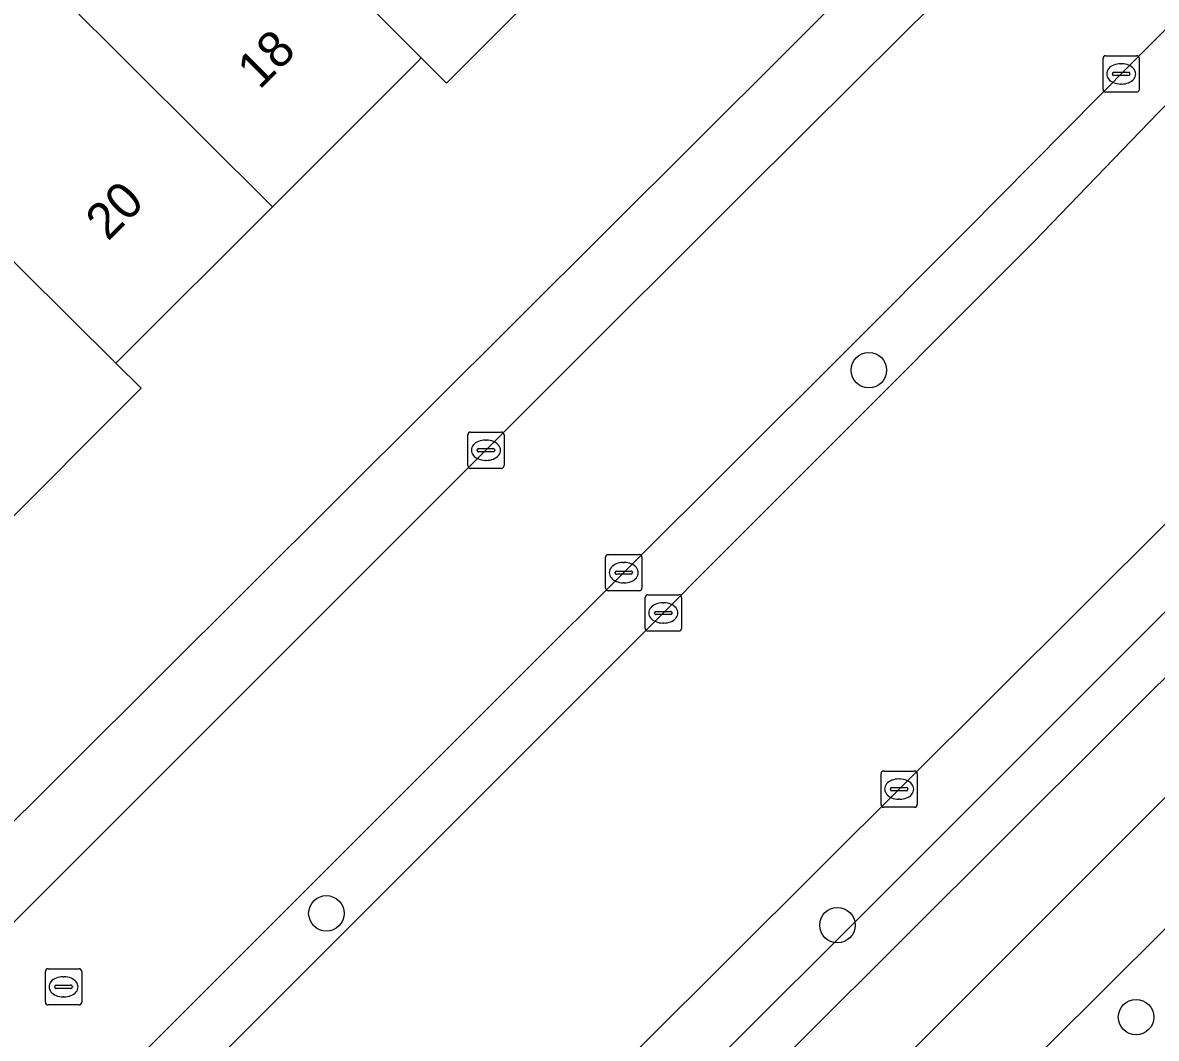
# Model space of a CAD drawing. Extents: x 159960 to 160866, y 382700 to 383354.
# Drawn here: x 160271.97 to 160303.25, y 383077.04 to 383105.05 of the extents above; entities that cross this region are included whole.
import ezdxf

# ---------------------------------------------------------------- set-up
doc = ezdxf.new("R2010")
doc.units = 0
for name, color, linetype in [('IMGEO_Berm_open', 7, 'Continuous'), ('IMGEO_Boom', 7, 'Continuous'), ('IMGEO_Erf', 7, 'Continuous'), ('IMGEO_Fietspad_open', 7, 'Continuous'), ('IMGEO_Groenvoorziening', 7, 'Continuous'), ('IMGEO_Kolk', 7, 'Continuous'), ('IMGEO_Pand', 7, 'Continuous'), ('IMGEO_Pand_nummerreeks', 7, 'Continuous'), ('IMGEO_Parkeervlak_open', 7, 'Continuous'), ('IMGEO_Rijbaan_lokaal_gesloten', 7, 'Continuous'), ('IMGEO_Rioolput', 7, 'Continuous'), ('IMGEO_Verkeerseiland_open', 7, 'Continuous'), ('IMGEO_Voetpad_open', 7, 'Continuous')]:
    doc.layers.add(name, color=color, linetype=linetype)

msp = doc.modelspace()

# ---------------------------------------------------------------- linework, layer by layer
at = {"layer": 'IMGEO_Berm_open'}
for points in [[(160265.151, 383048.791), (160330.202, 383113.614), (160344.403, 383127.954)], [(160340.966, 383126.2), (160330.504, 383115.762), (160313.927, 383099.222), (160286.446, 383071.777), (160265.346, 383050.749), (160260.54, 383046.135), (160258.981, 383044.638), (160246.325, 383032.486), (160244.244, 383030.455)]]:
    msp.add_lwpolyline(points, dxfattribs=at)
at = {"layer": 'IMGEO_Boom'}
for centre in [(160295.317, 383095.469), (160280.346, 383080.485), (160294.448, 383080.159), (160302.689, 383077.623)]:
    msp.add_circle(centre, 0.489, dxfattribs=at)
at = {"layer": 'IMGEO_Erf'}
msp.add_lwpolyline([(160317.749, 383128.872), (160312.955, 383133.845), (160299.647, 383147.532), (160269.731, 383117.974), (160269.177, 383118.534), (160268.029, 383117.389), (160269.72, 383115.677), (160266.437, 383112.352), (160263.067, 383108.94), (160261.921, 383110.101), (160243.414, 383091.22), (160245.084, 383089.53), (160241.693, 383086.103), (160238.297, 383082.67), (160236.55, 383084.438), (160235.723, 383083.544), (160237.518, 383081.722), (160232.527, 383076.804), (160248.572, 383060.664), (160250.829, 383062.553), (160255.939, 383067.31)], close=True, dxfattribs=at)
msp.add_lwpolyline([(160287.91, 383107.635), (160283.659, 383103.387), (160282.965, 383104.083), (160282.861, 383103.979), (160278.857, 383099.979), (160274.621, 383095.746), (160274.537, 383095.662), (160275.237, 383094.969), (160271.033, 383090.767)], dxfattribs=at)
at = {"layer": 'IMGEO_Fietspad_open'}
for points in [[(160354.266, 383138.215), (160344.403, 383127.954), (160330.202, 383113.614), (160265.151, 383048.791), (160244.662, 383029.223), (160210.466, 382996.565), (160207.97, 382994.198), (160203.849, 382990.29), (160202.18, 382988.665), (160201.881, 382988.378)], [(160203.096, 382986.199), (160266.621, 383046.833), (160320.923, 383101.092)]]:
    msp.add_lwpolyline(points, dxfattribs=at)
at = {"layer": 'IMGEO_Groenvoorziening'}
msp.add_lwpolyline([(160329.563, 383101.405), (160327.343, 383103.76), (160293.902, 383070.519), (160296.246, 383068.169), (160298.95, 383070.866), (160301.133, 383073.044), (160303.32, 383075.226), (160305.507, 383077.407), (160307.694, 383079.589), (160309.881, 383081.771), (160312.068, 383083.952), (160314.255, 383086.134), (160316.442, 383088.315), (160318.629, 383090.497), (160320.815, 383092.679), (160323.002, 383094.86), (160325.189, 383097.042), (160327.376, 383099.223)], close=True, dxfattribs=at)
at = {"layer": 'IMGEO_Kolk'}
for p, q in [((160301.779, 383103.216), (160301.779, 383104.068)), ((160301.854, 383104.142), (160302.706, 383104.142)), ((160302.78, 383104.068), (160302.78, 383103.216)), ((160302.267, 383103.922), (160302.292, 383103.922)), ((160302.038, 383103.636), (160302.038, 383103.648)), ((160302.476, 383103.599), (160302.078, 383103.599)), ((160302.081, 383103.685), (160302.479, 383103.685)), ((160302.522, 383103.648), (160302.522, 383103.636)), ((160302.706, 383103.142), (160301.854, 383103.142)), ((160302.29, 383103.362), (160302.265, 383103.362)), ((160284.249, 383092.835), (160284.249, 383093.687)), ((160284.324, 383093.761), (160285.176, 383093.761)), ((160285.25, 383093.687), (160285.25, 383092.835)), ((160284.737, 383093.541), (160284.762, 383093.541)), ((160284.508, 383093.255), (160284.508, 383093.267)), ((160284.946, 383093.218), (160284.548, 383093.218)), ((160284.551, 383093.304), (160284.949, 383093.304)), ((160284.992, 383093.267), (160284.992, 383093.255)), ((160285.176, 383092.761), (160284.324, 383092.761)), ((160284.76, 383092.981), (160284.735, 383092.981)), ((160288.052, 383089.458), (160288.052, 383090.31)), ((160288.127, 383090.384), (160288.979, 383090.384)), ((160289.053, 383090.31), (160289.053, 383089.458)), ((160288.354, 383089.927), (160288.752, 383089.927)), ((160288.54, 383090.164), (160288.565, 383090.164)), ((160288.311, 383089.878), (160288.311, 383089.89)), ((160288.749, 383089.841), (160288.351, 383089.841)), ((160288.795, 383089.89), (160288.795, 383089.878)), ((160288.979, 383089.384), (160288.127, 383089.384)), ((160288.563, 383089.604), (160288.538, 383089.604)), ((160289.144, 383088.347), (160289.144, 383089.199)), ((160289.219, 383089.273), (160290.071, 383089.273)), ((160289.632, 383089.053), (160289.657, 383089.053)), ((160290.145, 383089.199), (160290.145, 383088.347)), ((160289.403, 383088.767), (160289.403, 383088.779)), ((160289.841, 383088.73), (160289.443, 383088.73)), ((160289.446, 383088.816), (160289.844, 383088.816)), ((160289.887, 383088.779), (160289.887, 383088.767)), ((160289.655, 383088.493), (160289.63, 383088.493)), ((160290.071, 383088.273), (160289.219, 383088.273)), ((160295.652, 383083.486), (160295.652, 383084.338)), ((160295.727, 383084.412), (160296.579, 383084.412)), ((160296.653, 383084.338), (160296.653, 383083.486)), ((160296.14, 383084.192), (160296.165, 383084.192)), ((160295.911, 383083.906), (160295.911, 383083.918)), ((160296.349, 383083.869), (160295.951, 383083.869)), ((160295.954, 383083.955), (160296.352, 383083.955)), ((160296.395, 383083.918), (160296.395, 383083.906)), ((160296.579, 383083.412), (160295.727, 383083.412)), ((160296.163, 383083.632), (160296.138, 383083.632))]:
    msp.add_line(p, q, dxfattribs=at)
for points in [[(160301.779, 383103.216), (160301.779, 383104.068)], [(160301.854, 383104.142), (160302.706, 383104.142)], [(160302.78, 383104.068), (160302.78, 383103.216)], [(160302.706, 383103.142), (160301.854, 383103.142)], [(160284.249, 383092.835), (160284.249, 383093.687)], [(160284.324, 383093.761), (160285.176, 383093.761)], [(160285.25, 383093.687), (160285.25, 383092.835)], [(160285.176, 383092.761), (160284.324, 383092.761)], [(160288.052, 383089.458), (160288.052, 383090.31)], [(160288.127, 383090.384), (160288.979, 383090.384)], [(160289.053, 383090.31), (160289.053, 383089.458)], [(160288.979, 383089.384), (160288.127, 383089.384)], [(160289.144, 383088.347), (160289.144, 383089.199)], [(160289.219, 383089.273), (160290.071, 383089.273)], [(160290.145, 383089.199), (160290.145, 383088.347)], [(160290.071, 383088.273), (160289.219, 383088.273)], [(160295.652, 383083.486), (160295.652, 383084.338)], [(160295.727, 383084.412), (160296.579, 383084.412)], [(160296.653, 383084.338), (160296.653, 383083.486)], [(160296.579, 383083.412), (160295.727, 383083.412)]]:
    msp.add_lwpolyline(points, dxfattribs=at)
for centre, radius, start, end in [((160301.856, 383104.066), 0.0765, 91.552, 178.448), ((160301.856, 383104.066), 0.0765, 91.552, 178.448), ((160302.704, 383104.066), 0.0765, 1.552, 88.448), ((160302.704, 383104.066), 0.0765, 1.552, 88.448), ((160302.078, 383103.645), 0.0403, 85.8775, 175.7526), ((160302.075, 383103.635), 0.0366, 178.938, 274.7102), ((160302.479, 383103.642), 0.043, 264.8664, 352.4533), ((160302.483, 383103.647), 0.0386, 1.7309, 96.639), ((160301.856, 383103.218), 0.0765, 181.552, 268.448), ((160301.856, 383103.218), 0.0765, 181.552, 268.448), ((160302.704, 383103.218), 0.0765, 271.552, 358.448), ((160302.704, 383103.218), 0.0765, 271.552, 358.448), ((160284.326, 383093.685), 0.0765, 91.552, 178.448), ((160284.326, 383093.685), 0.0765, 91.552, 178.448), ((160285.174, 383093.685), 0.0765, 1.552, 88.448), ((160285.174, 383093.685), 0.0765, 1.552, 88.448), ((160284.548, 383093.264), 0.0403, 85.8775, 175.7526), ((160284.545, 383093.254), 0.0366, 178.938, 274.7102), ((160284.949, 383093.261), 0.043, 264.8664, 352.4533), ((160284.953, 383093.266), 0.0386, 1.7309, 96.639), ((160284.326, 383092.837), 0.0765, 181.552, 268.448), ((160284.326, 383092.837), 0.0765, 181.552, 268.448), ((160285.174, 383092.837), 0.0765, 271.552, 358.448), ((160285.174, 383092.837), 0.0765, 271.552, 358.448), ((160288.129, 383090.308), 0.0765, 91.552, 178.448), ((160288.129, 383090.308), 0.0765, 91.552, 178.448), ((160288.977, 383090.308), 0.0765, 1.552, 88.448), ((160288.977, 383090.308), 0.0765, 1.552, 88.448), ((160288.351, 383089.887), 0.0403, 85.8775, 175.7526), ((160288.756, 383089.889), 0.0386, 1.7309, 96.639), ((160288.348, 383089.877), 0.0366, 178.938, 274.7102), ((160288.752, 383089.884), 0.043, 264.8664, 352.4533), ((160288.129, 383089.46), 0.0765, 181.552, 268.448), ((160288.129, 383089.46), 0.0765, 181.552, 268.448), ((160288.977, 383089.46), 0.0765, 271.552, 358.448), ((160288.977, 383089.46), 0.0765, 271.552, 358.448), ((160289.221, 383089.197), 0.0765, 91.552, 178.448), ((160289.221, 383089.197), 0.0765, 91.552, 178.448), ((160290.069, 383089.197), 0.0765, 1.552, 88.448), ((160290.069, 383089.197), 0.0765, 1.552, 88.448), ((160289.443, 383088.776), 0.0403, 85.8775, 175.7526), ((160289.44, 383088.766), 0.0366, 178.938, 274.7102), ((160289.844, 383088.773), 0.043, 264.8664, 352.4533), ((160289.848, 383088.778), 0.0386, 1.7309, 96.639), ((160289.221, 383088.349), 0.0765, 181.552, 268.448), ((160289.221, 383088.349), 0.0765, 181.552, 268.448), ((160290.069, 383088.349), 0.0765, 271.552, 358.448), ((160290.069, 383088.349), 0.0765, 271.552, 358.448), ((160295.729, 383084.336), 0.0765, 91.552, 178.448), ((160295.729, 383084.336), 0.0765, 91.552, 178.448), ((160296.577, 383084.336), 0.0765, 1.552, 88.448), ((160296.577, 383084.336), 0.0765, 1.552, 88.448), ((160295.951, 383083.915), 0.0403, 85.8775, 175.7526), ((160295.948, 383083.905), 0.0366, 178.938, 274.7102), ((160296.352, 383083.912), 0.043, 264.8664, 352.4533), ((160296.356, 383083.917), 0.0386, 1.7309, 96.639), ((160295.729, 383083.488), 0.0765, 181.552, 268.448), ((160295.729, 383083.488), 0.0765, 181.552, 268.448), ((160296.577, 383083.488), 0.0765, 271.552, 358.448), ((160296.577, 383083.488), 0.0765, 271.552, 358.448)]:
    msp.add_arc(centre, radius, start, end, dxfattribs=at)
for centre, major_axis, ratio, start_param, end_param in [((160302.266, 383103.642), (-0.387, 0.002), 0.722429, 4.712389, 7.853982), ((160302.291, 383103.642), (-0.39, 0.002), 0.717154, 1.570796, 4.712389), ((160284.736, 383093.261), (-0.387, 0.002), 0.722429, 4.712389, 7.853982), ((160284.761, 383093.261), (-0.39, 0.002), 0.717154, 1.570796, 4.712389), ((160288.539, 383089.884), (-0.387, 0.002), 0.722429, 4.712389, 7.853982), ((160288.564, 383089.884), (-0.39, 0.002), 0.717154, 1.570796, 4.712389), ((160289.631, 383088.773), (-0.387, 0.002), 0.722429, 4.712389, 7.853982), ((160289.656, 383088.773), (-0.39, 0.002), 0.717154, 1.570796, 4.712389), ((160296.139, 383083.912), (-0.387, 0.002), 0.722429, 4.712389, 7.853982), ((160296.164, 383083.912), (-0.39, 0.002), 0.717154, 1.570796, 4.712389)]:
    msp.add_ellipse(centre, major_axis=major_axis, ratio=ratio, start_param=start_param, end_param=end_param, dxfattribs=at)
at = {"layer": 'IMGEO_Pand'}
for points in [[(160282.056, 383113.446), (160278.467, 383109.86), (160277.832, 383109.225), (160282.965, 383104.083), (160283.659, 383103.387), (160287.91, 383107.635)], [(160277.832, 383109.225), (160277.11, 383109.949), (160272.986, 383105.828), (160278.857, 383099.979), (160282.861, 383103.979), (160282.965, 383104.083)], [(160278.857, 383099.979), (160272.986, 383105.828), (160270.774, 383108.032), (160270.565, 383107.823), (160266.433, 383103.695), (160268.651, 383101.497), (160269.35, 383100.804), (160274.537, 383095.662), (160274.621, 383095.746)], [(160269.35, 383100.804), (160268.995, 383100.449), (160265.148, 383096.605), (160271.033, 383090.767), (160275.237, 383094.969), (160274.537, 383095.662)]]:
    msp.add_lwpolyline(points, close=True, dxfattribs=at)
at = {"layer": 'IMGEO_Parkeervlak_open'}
for points in [[(160341.562, 383129.426), (160330.605, 383118.522), (160329.197, 383117.105), (160311.713, 383099.5), (160308.497, 383096.209), (160286.618, 383074.417), (160262.97, 383050.94), (160262.093, 383050.07), (160241.075, 383030.001)], [(160244.244, 383030.455), (160246.325, 383032.486), (160258.981, 383044.638), (160257.959, 383045.723), (160259.493, 383047.217), (160260.54, 383046.135), (160265.346, 383050.749), (160286.446, 383071.777), (160313.927, 383099.222)]]:
    msp.add_lwpolyline(points, dxfattribs=at)
at = {"layer": 'IMGEO_Rijbaan_lokaal_gesloten'}
for points in [[(160335.75, 383144.078), (160334.774, 383142.62), (160332.911, 383143.971), (160328.441, 383138.034), (160326.653, 383135.616), (160324.944, 383133.756), (160322.392, 383130.859), (160319.117, 383127.466), (160318.817, 383127.156), (160317.426, 383125.773), (160314.713, 383123.076), (160313.267, 383121.64), (160307.97, 383116.373), (160304.709, 383113.133), (160302.054, 383110.493), (160300.398, 383108.847), (160295.024, 383103.505), (160291.852, 383100.352), (160286.471, 383094.979), (160283.542, 383092.054), (160280.881, 383089.396), (160279.133, 383087.652), (160273.778, 383082.303), (160270.531, 383079.062)], [(160326.53, 383125.733), (160323.63, 383122.827), (160317.799, 383116.986), (160308.34, 383107.547), (160303.301, 383102.567), (160299.87, 383099.011), (160287.105, 383086.228), (160269.578, 383068.725), (160257.319, 383056.597), (160262.97, 383050.94), (160286.618, 383074.417), (160308.497, 383096.209), (160311.713, 383099.5), (160329.197, 383117.105)], [(160285.724, 383087.065), (160294.588, 383095.902), (160298.008, 383099.331), (160302.578, 383103.945), (160309.183, 383110.548), (160315.589, 383116.881), (160322.474, 383123.785)], [(160246.666, 383050.082), (160247.59, 383050.744), (160248.809, 383051.683), (160250, 383052.657), (160250.217, 383052.829), (160251.322, 383053.759), (160252.423, 383054.693), (160253.564, 383055.617), (160254.7, 383056.547), (160256.492, 383058.098), (160258.244, 383059.694), (160259.545, 383060.959), (160260.81, 383062.259), (160264.932, 383066.316), (160275.283, 383076.626), (160285.724, 383087.065)]]:
    msp.add_lwpolyline(points, dxfattribs=at)
at = {"layer": 'IMGEO_Rioolput'}
for p, q in [((160272.593, 383078.032), (160272.593, 383078.884)), ((160272.668, 383078.958), (160273.52, 383078.958)), ((160273.081, 383078.738), (160273.106, 383078.738)), ((160273.594, 383078.884), (160273.594, 383078.032)), ((160272.852, 383078.452), (160272.852, 383078.464)), ((160273.29, 383078.415), (160272.892, 383078.415)), ((160272.895, 383078.501), (160273.293, 383078.501)), ((160273.336, 383078.464), (160273.336, 383078.452)), ((160273.104, 383078.178), (160273.079, 383078.178)), ((160273.52, 383077.958), (160272.668, 383077.958))]:
    msp.add_line(p, q, dxfattribs=at)
for points in [[(160272.593, 383078.032), (160272.593, 383078.884)], [(160272.668, 383078.958), (160273.52, 383078.958)], [(160273.594, 383078.884), (160273.594, 383078.032)], [(160273.52, 383077.958), (160272.668, 383077.958)]]:
    msp.add_lwpolyline(points, dxfattribs=at)
for centre, radius, start, end in [((160272.67, 383078.882), 0.0765, 91.552, 178.448), ((160272.67, 383078.882), 0.0765, 91.552, 178.448), ((160273.518, 383078.882), 0.0765, 1.552, 88.448), ((160273.518, 383078.882), 0.0765, 1.552, 88.448), ((160272.892, 383078.461), 0.0403, 85.8775, 175.7526), ((160272.889, 383078.451), 0.0366, 178.938, 274.7102), ((160273.293, 383078.458), 0.043, 264.8664, 352.4533), ((160273.297, 383078.463), 0.0386, 1.7309, 96.639), ((160272.67, 383078.034), 0.0765, 181.552, 268.448), ((160272.67, 383078.034), 0.0765, 181.552, 268.448), ((160273.518, 383078.034), 0.0765, 271.552, 358.448), ((160273.518, 383078.034), 0.0765, 271.552, 358.448)]:
    msp.add_arc(centre, radius, start, end, dxfattribs=at)
for centre, major_axis, ratio, start_param, end_param in [((160273.08, 383078.458), (-0.387, 0.002), 0.722429, 4.712389, 7.853982), ((160273.105, 383078.458), (-0.39, 0.002), 0.717154, 1.570796, 4.712389)]:
    msp.add_ellipse(centre, major_axis=major_axis, ratio=ratio, start_param=start_param, end_param=end_param, dxfattribs=at)
at = {"layer": 'IMGEO_Verkeerseiland_open'}
for points in [[(160322.474, 383123.785), (160315.589, 383116.881), (160309.183, 383110.548), (160302.578, 383103.945), (160298.008, 383099.331), (160294.588, 383095.902), (160285.724, 383087.065), (160275.283, 383076.626), (160264.932, 383066.316), (160260.81, 383062.259), (160259.545, 383060.959), (160258.244, 383059.694), (160256.492, 383058.098), (160254.7, 383056.547), (160253.564, 383055.617), (160252.423, 383054.693), (160251.322, 383053.759), (160250.217, 383052.829), (160250, 383052.657), (160248.809, 383051.683), (160247.59, 383050.744), (160246.666, 383050.082)], [(160229.941, 383030.558), (160230.481, 383031.072), (160237.264, 383037.374), (160239.281, 383039.309), (160253.577, 383052.895), (160257.319, 383056.597), (160269.578, 383068.725), (160287.105, 383086.228), (160299.87, 383099.011), (160303.301, 383102.567), (160308.34, 383107.547), (160317.799, 383116.986)]]:
    msp.add_lwpolyline(points, dxfattribs=at)
at = {"layer": 'IMGEO_Voetpad_open'}
for points in [[(160293.902, 383070.519), (160327.343, 383103.76), (160328.208, 383104.62), (160328.266, 383104.678), (160335.071, 383111.068), (160377.423, 383150.839), (160378.127, 383160.166), (160378.427, 383163.718), (160379.565, 383177.511), (160378.829, 383177.553)], [(160337.405, 383155.839), (160336.194, 383157.057), (160333.148, 383153.955), (160322.256, 383143.204), (160314.099, 383134.997), (160312.955, 383133.845), (160317.749, 383128.872), (160255.939, 383067.31), (160250.829, 383062.553), (160248.572, 383060.664), (160247.485, 383059.754), (160244.046, 383056.876)], [(160270.531, 383079.062), (160273.778, 383082.303), (160279.133, 383087.652), (160280.881, 383089.396), (160283.542, 383092.054), (160286.471, 383094.979), (160291.852, 383100.352), (160295.024, 383103.505), (160300.398, 383108.847), (160302.054, 383110.493), (160304.709, 383113.133), (160307.97, 383116.373), (160313.267, 383121.64), (160314.713, 383123.076), (160317.426, 383125.773), (160318.817, 383127.156), (160319.117, 383127.466), (160322.392, 383130.859), (160324.944, 383133.756), (160326.653, 383135.616), (160328.441, 383138.034), (160332.911, 383143.971), (160337.678, 383151.279)], [(160359.534, 383140.192), (160355.084, 383135.582), (160349.301, 383129.494), (160346.069, 383126.243), (160333.013, 383113.184), (160320.923, 383101.092), (160266.621, 383046.833), (160203.096, 382986.199), (160209.403, 382984.888)]]:
    msp.add_lwpolyline(points, dxfattribs=at)

# ---------------------------------------------------------------- texts
at = {"layer": 'IMGEO_Pand_nummerreeks'}
for s, p in [('18', (160278.501, 383103.185)), ('20', (160274.317, 383099.005))]:
    msp.add_text(s, height=1, rotation=44.9772, dxfattribs=at).set_placement(p)

doc.saveas('drawing.dxf')
